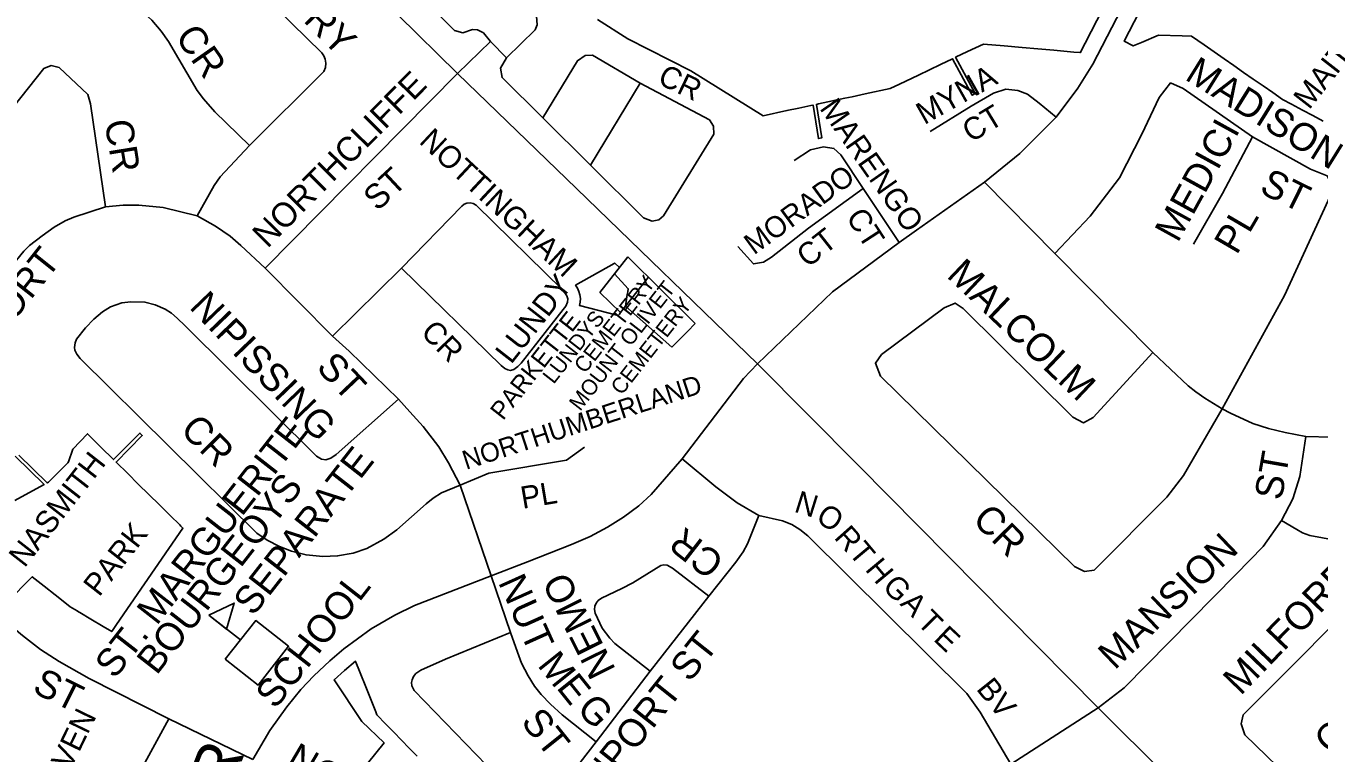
# Model space of a CAD drawing. Extents: x 586326 to 623965, y 4819854 to 4857850.
# Drawn here: x 600156 to 601319, y 4842288 to 4842943 of the extents above; entities that cross this region are included whole.
import ezdxf

# ---------------------------------------------------------------- set-up
doc = ezdxf.new("R2010")
doc.units = 0
for name, color, linetype in [('Cemeteries', 7, 'Continuous'), ('Major Rds and Hwys', 7, 'Continuous'), ('Minor Rd Lbls', 7, 'Continuous'), ('Minor Rds', 7, 'Continuous'), ('Park Lbls', 7, 'Continuous'), ('Park Outlines', 7, 'Continuous'), ('Private Rd Lbls', 7, 'Continuous'), ('Private Rds', 7, 'Continuous'), ('Proposed Secondary Rds', 7, 'Continuous'), ('School Syms_Lbls', 7, 'Continuous'), ('Secondary Rds Lbls', 7, 'Continuous')]:
    doc.layers.add(name, color=color, linetype=linetype)

msp = doc.modelspace()

# ---------------------------------------------------------------- linework, layer by layer
at = {"layer": 'Cemeteries'}
for p, q in [((600697.4, 4842735.1), (600672.4, 4842703)), ((600758.1, 4842675), (600697.4, 4842735.1)), ((600695.3, 4842690.6), (600715.7, 4842716.4)), ((600672.4, 4842703), (600690.8, 4842684.8)), ((600690.8, 4842684.8), (600695.3, 4842690.6)), ((600695.3, 4842690.6), (600737.1, 4842653.7)), ((600737.1, 4842653.7), (600751, 4842667.8)), ((600751, 4842667.8), (600758.1, 4842675))]:
    msp.add_line(p, q, dxfattribs=at)
at = {"layer": 'Major Rds and Hwys'}
for points in [[(600544.3, 4842899.9), (600276, 4843164.4)], [(600814.2, 4842638.6), (600651.2, 4842796.4), (600544.3, 4842899.9)], [(601120.4, 4842329), (600904.8, 4842547.3), (600814.2, 4842638.6)], [(601304.7, 4842145.6), (601120.4, 4842329)]]:
    msp.add_lwpolyline(points, dxfattribs=at)
at = {"layer": 'Minor Rds'}
for points in [[(600357.2, 4842835.3), (600423.9, 4842901.9), (600425.5, 4842905.3), (600425.7, 4842909.3), (600425.3, 4842912.8), (600424.1, 4842915.9), (600422.1, 4842918.7), (600381.3, 4842958.5), (600303.9, 4843035.2), (600299.3, 4843038.8), (600296, 4843040.1), (600292.8, 4843040.3), (600289.2, 4843040), (600284.7, 4843037.7), (600263.3, 4843016.7)], [(600263.3, 4843016.7), (600238.2, 4842991.9), (600236.4, 4842988), (600235.9, 4842984.6), (600236.5, 4842981), (600238.1, 4842977.3), (600249.5, 4842965.9), (600269.3, 4842948), (600277.6, 4842938.1), (600284.3, 4842928.7), (600310.2, 4842884.6), (600315.7, 4842877.1), (600326.1, 4842865.5), (600357.2, 4842835.3)], [(600056.3, 4842614.9), (599997.4, 4842670.9), (599994.8, 4842678.7), (599997, 4842684), (600172.1, 4842904.4), (600178.7, 4842907.1), (600185.8, 4842905.5), (600211.6, 4842881.2), (600214.1, 4842872.6), (600227.6, 4842779.9)], [(600544.3, 4842899.9), (600371.1, 4842724.8)], [(601082.6, 4842860.8), (601067.4, 4842873.2), (601057, 4842881.5), (601048.1, 4842884.8), (601037.4, 4842885.8), (601026.4, 4842882.2), (601006.3, 4842870.5), (600969.4, 4842847.9)], [(601081.4, 4842738.1), (601113.3, 4842771.7), (601139.8, 4842806.2), (601159.8, 4842845.5), (601175.4, 4842878.5), (601185.6, 4842891.5), (601197, 4842886.6), (601259.2, 4842843)], [(601259.2, 4842843), (601232.2, 4842792), (601206.2, 4842746.5)], [(601259.2, 4842843), (601311.4, 4842813.8), (601326.4, 4842807.8), (601332.4, 4842796.8), (601288, 4842700.2), (601232.1, 4842598.1)], [(600310, 4842771.8), (600325.5, 4842799.3), (600330.7, 4842807.1), (600357.2, 4842835.3)], [(600847.1, 4842821.6), (600861.8, 4842831.3), (600873.4, 4842834), (600882.8, 4842832.6), (600888.9, 4842826.9), (600909, 4842796.6)], [(600909, 4842796.6), (600859.8, 4842760.9), (600826.8, 4842734.7), (600819.5, 4842730.3), (600810.4, 4842728.6), (600796.5, 4842744.4)], [(600909, 4842796.6), (600941.5, 4842747.9)], [(601018.2, 4842802.3), (601081.4, 4842738.1)], [(600310, 4842771.8), (600279.4, 4842779.4), (600257.7, 4842781.6), (600243.6, 4842781.5), (600227.6, 4842779.9)], [(600493.9, 4842724.9), (600548.1, 4842780.5), (600550.3, 4842782.3), (600552.7, 4842783.4), (600555.5, 4842783.7), (600558.3, 4842782.9), (600560.9, 4842781.5), (600638.8, 4842705.3), (600640.9, 4842702.7), (600642.5, 4842699.9), (600643.4, 4842697.2), (600643.1, 4842694.2), (600641.8, 4842690.7), (600639.3, 4842687.6), (600601.6, 4842639.4), (600598.5, 4842636.3), (600594.8, 4842633.7), (600591.8, 4842632.6)], [(600227.6, 4842779.9), (600199, 4842770.6), (600191.3, 4842767.3), (600181.5, 4842761.8), (600170.5, 4842754), (600159.3, 4842745.1), (600154.3, 4842740.2), (600140.9, 4842723.8), (600056.3, 4842614.9)], [(600371.1, 4842724.8), (600349.4, 4842745.3), (600339.7, 4842753.5), (600326.5, 4842762.5), (600310, 4842771.8)], [(601081.4, 4842738.1), (601169.8, 4842649)], [(600431.9, 4842663.7), (600371.1, 4842724.8)], [(600431.9, 4842663.7), (600493.9, 4842724.9)], [(600591.8, 4842632.6), (600589.6, 4842633.2), (600586.8, 4842634.5), (600583.5, 4842637.1), (600493.9, 4842724.9)], [(600546.5, 4842529.4), (600529.9, 4842522.5), (600522.2, 4842517.9), (600516, 4842512.7), (600489.6, 4842489.3), (600478.1, 4842480.9), (600462.6, 4842472.5), (600450.4, 4842468.3), (600436.3, 4842465.7), (600423.2, 4842465.2), (600408.1, 4842466.7), (600394.8, 4842470.1), (600384, 4842474.2), (600372.9, 4842479.9), (600363.7, 4842486.3), (600204.9, 4842643.6), (600201.9, 4842647.5), (600199.9, 4842650.9), (600199.6, 4842653.5), (600200.2, 4842657.5), (600201.6, 4842660.9), (600209.5, 4842671), (600217, 4842678.9), (600224.9, 4842685.5), (600232.2, 4842689.9), (600242.4, 4842693.5), (600250.5, 4842694.4), (600263, 4842694.2), (600272.4, 4842691.7), (600281.2, 4842687.8), (600286.9, 4842684.2), (600292, 4842679.8), (600299.2, 4842673), (600417.3, 4842555.5), (600422, 4842553), (600425.9, 4842552.4), (600430.2, 4842553.7), (600435.1, 4842557.2), (600491.2, 4842606.9)], [(601169.8, 4842649), (601116, 4842590.3), (601107.2, 4842585.7), (601097.6, 4842590.8), (600999.1, 4842688.5), (600991.8, 4842693.4), (600982, 4842689.1), (600925.5, 4842647), (600920.1, 4842639.2), (600924.6, 4842627.7), (601099.2, 4842456.2), (601108.3, 4842451.6), (601116.8, 4842453), (601182.3, 4842518.7), (601197.3, 4842538.3), (601232.1, 4842598.1)], [(600491.2, 4842606.9), (600446.8, 4842650.1), (600431.9, 4842663.7)], [(601169.8, 4842649), (601201.4, 4842619), (601208.3, 4842613.5), (601216.4, 4842607.9), (601232.1, 4842598.1)], [(600546.5, 4842529.4), (600536.2, 4842549.7), (600527.4, 4842563.9), (600513.3, 4842582.4), (600501.5, 4842595.4), (600491.2, 4842606.9)], [(601232.1, 4842598.1), (601239.6, 4842594.4), (601259.7, 4842585), (601273.8, 4842580.6), (601288.7, 4842576.8), (601307.4, 4842573.3)], [(601307.4, 4842573.3), (601330.5, 4842572.6), (601342.8, 4842572.8), (601357.8, 4842573.8), (601369.2, 4842575.7), (601381.1, 4842578.4), (601393.5, 4842582.1), (601407.3, 4842587), (601423, 4842594.1)], [(601285.4, 4842497.8), (601295.6, 4842517.2), (601301.8, 4842537.3), (601307.4, 4842573.3)], [(600546.5, 4842529.4), (600572.5, 4842540.4), (600642.4, 4842552), (600658.5, 4842563.6)], [(600815.4, 4842502.3), (600795.8, 4842513.6), (600776.6, 4842528.1), (600746.2, 4842553.2)], [(600574.6, 4842447.9), (600546.5, 4842529.4)], [(600770.2, 4842429.6), (600794.5, 4842460.2), (600801.1, 4842469.4), (600805.2, 4842476.6), (600815.4, 4842502.3)], [(601041.9, 4842278.4), (601014.4, 4842325), (601002.3, 4842341.9), (600859.2, 4842483.9), (600852.1, 4842489.6), (600844.9, 4842494.1), (600836.5, 4842497.3), (600815.4, 4842502.3)], [(601120.4, 4842329), (601143.9, 4842347.1), (601244.5, 4842449.3), (601268.8, 4842474.3), (601285.4, 4842497.8)], [(601285.4, 4842497.8), (601299.1, 4842489.5), (601304.4, 4842486.7), (601311, 4842484.2), (601333.7, 4842479.9), (601340, 4842478.1), (601346, 4842475.7), (601354.1, 4842470.8), (601360.9, 4842465.7), (601377.5, 4842449.5)], [(600717.4, 4842362.1), (600685.6, 4842387), (600681.2, 4842391.7), (600674.4, 4842400.8), (600668.2, 4842414.2), (600667.5, 4842417.6), (600667.7, 4842420.6), (600668.9, 4842423.3), (600670.9, 4842425.7), (600673.7, 4842427.7), (600692.1, 4842436.3), (600702, 4842441.5), (600727.2, 4842457.2), (600729.8, 4842457.7), (600732.9, 4842457.3), (600737.5, 4842454.8), (600770.2, 4842429.6)], [(600574.6, 4842447.9), (600591.9, 4842396.8)], [(601310.4, 4842255), (601301.2, 4842257.4), (601252.4, 4842304.6), (601249, 4842314.6), (601250.8, 4842322.7), (601377.5, 4842449.5)], [(600717.4, 4842362.1), (600770.2, 4842429.6)], [(600591.9, 4842396.8), (600533.3, 4842372.9), (600511.3, 4842362.8), (600506.8, 4842359.9), (600504.8, 4842357.1), (600503.5, 4842354.2), (600502.9, 4842351.8), (600503.3, 4842348.8), (600505.2, 4842344.6), (600607.5, 4842239.1), (600609.9, 4842237.1), (600612.5, 4842236), (600615.5, 4842235.9), (600618.4, 4842236.6), (600621.3, 4842237.9), (600623.8, 4842239.8), (600669.1, 4842298.4)], [(600591.9, 4842396.8), (600598.1, 4842379), (600601.8, 4842369.3), (600607.9, 4842357.9), (600613.6, 4842348.6), (600619.6, 4842341), (600628, 4842332.2), (600638.4, 4842322.7), (600669.1, 4842298.4)], [(600669.1, 4842298.4), (600717.4, 4842362.1)], [(601120.4, 4842329), (601041.9, 4842278.4)]]:
    msp.add_lwpolyline(points, dxfattribs=at)
at = {"layer": 'Park Outlines'}
for points in [[(601210.9, 4843059.3), (601144, 4842929.1), (601152.1, 4842924.9), (601159.5, 4842928), (601174.9, 4842934.5), (601196, 4842933.8), (601204.5, 4842933.5), (601215.7, 4842925.7), (601224.7, 4842919.4), (601233.7, 4842913.2), (601242.5, 4842907.1), (601251.3, 4842901), (601260, 4842894.9), (601268.8, 4842888.9), (601277.5, 4842882.8), (601286.3, 4842876.7), (601294.5, 4842872.3), (601304.2, 4842867.1), (601313.6, 4842862.1), (601323, 4842857.1)], [(600670.3, 4842948.7), (600697.5, 4842931.3), (600754, 4842902.4), (600819.1, 4842862), (600840.6, 4842866.6), (600851.3, 4842868.9), (600862.1, 4842871.2), (600864, 4842871.6), (600868.8, 4842841.4), (600871.8, 4842842), (600867, 4842872.2), (600868.9, 4842872.6), (600892.6, 4842877.7), (600899.1, 4842879.1), (600911, 4842881.7), (600933.3, 4842886.4), (600941.7, 4842890.4), (600958.8, 4842898.6), (600968.8, 4842903.4), (600978.7, 4842908.1), (600989.5, 4842913.3), (601007.3, 4842880.4), (601009.9, 4842881.9), (600992.2, 4842914.6), (601003.1, 4842919.8), (601017.2, 4842926.5), (601035.9, 4842924.9), (601052.1, 4842923.4), (601066.3, 4842922.1), (601080.5, 4842920.9), (601098.5, 4842919.3), (601103.9, 4842918.8), (601104.2, 4842918.7), (601108.8, 4842927.3), (601161.6, 4843030.1)], [(600139, 4842423.9), (600161.7, 4842447), (600172.3, 4842438.6), (600182.4, 4842430.6), (600192.5, 4842422.5), (600195.8, 4842419.9), (600202, 4842416.3), (600203.3, 4842415.5), (600204.6, 4842414.7), (600214.3, 4842408.9), (600225.4, 4842402.3), (600233.3, 4842397.6), (600237.6, 4842403.9), (600297.3, 4842490.8), (600296.6, 4842491.5), (600295.5, 4842492.6), (600294.4, 4842493.7), (600285.8, 4842502.3), (600276.2, 4842511.7), (600266.7, 4842521.1), (600257.1, 4842530.5), (600247.6, 4842539.9), (600237.1, 4842550.3), (600260.6, 4842574.2), (600258.5, 4842576.3), (600234.9, 4842552.5), (600233.8, 4842553.5), (600224.4, 4842562.8), (600214.6, 4842572.5), (600211.4, 4842575.7), (600198.2, 4842561.9), (600194.4, 4842550.5), (600193.6, 4842549.7), (600176.2, 4842532.1), (600175.1, 4842531.5), (600149.7, 4842556.6)], [(600146.3, 4842555.7), (600172.3, 4842530), (600158.6, 4842522.5), (600146.1, 4842515.8)], [(600507.9, 4842285.6), (600500.9, 4842292.8), (600493.9, 4842300), (600486.9, 4842307.2), (600479.9, 4842314.4), (600471.8, 4842322.6), (600470.7, 4842325.3), (600463.5, 4842343.4), (600454.8, 4842365.1), (600452.6, 4842370.6), (600452.5, 4842370.9), (600442.7, 4842362.7), (600433.2, 4842354.2), (600458.3, 4842316.7), (600478.2, 4842297.4), (600463.4, 4842279)]]:
    msp.add_lwpolyline(points, dxfattribs=at)
msp.add_lwpolyline([(600685.2, 4842729.1), (600650.4, 4842709.4), (600652.1, 4842706.7), (600653.5, 4842703.8), (600654.4, 4842700.7), (600654.8, 4842697.5), (600654.7, 4842694.2), (600654.1, 4842691.1), (600688.7, 4842682.1), (600689.3, 4842682.8), (600689.8, 4842683.5), (600690.8, 4842684.8), (600695.3, 4842690.6), (600696.9, 4842701), (600697.3, 4842703.5), (600697.8, 4842706.3), (600685.4, 4842719.6), (600689.8, 4842725.3), (600685.7, 4842729.3)], close=True, dxfattribs=at)
at = {"layer": 'Private Rds'}
for points in [[(600588.2, 4842914.1), (600614, 4842939.2), (600616, 4842943.7), (600615.2, 4842951.6), (600526.4, 4843039.5), (600519.9, 4843044.2), (600511, 4843046.6), (600482.4, 4843043.4), (600474.7, 4843039.3), (600457.9, 4843021.7), (600526.1, 4842954.1), (600541.4, 4842938.8), (600549.1, 4842936.5), (600557.8, 4842939.6), (600562.3, 4842939.4), (600567.7, 4842936.6), (600574, 4842928.9)], [(600544.3, 4842899.9), (600574, 4842928.9)], [(600574, 4842928.9), (600588.2, 4842914.1)], [(600588.2, 4842914.1), (600582.8, 4842904.8), (600584.4, 4842896.4), (600620.9, 4842860.2)], [(600708.4, 4842891.4), (600665.7, 4842916.5), (600659.2, 4842916.1), (600652.3, 4842911.5), (600620.9, 4842860.2)], [(600663.8, 4842817.4), (600711.5, 4842770), (600715.4, 4842768.6), (600719.4, 4842767.1), (600725.2, 4842768.2), (600729.5, 4842771.8), (600774.7, 4842845.4), (600774.4, 4842852.5), (600770.8, 4842858.3), (600708.4, 4842891.4)], [(600663.8, 4842817.4), (600708.4, 4842891.4)], [(600620.9, 4842860.2), (600663.8, 4842817.4)], [(600284.5, 4842319.1), (600255.7, 4842266.3)]]:
    msp.add_lwpolyline(points, dxfattribs=at)
at = {"layer": 'Proposed Secondary Rds'}
for points in [[(601082.6, 4842860.8), (601102.2, 4842886.8), (601115.8, 4842908.4), (601213.8, 4843097.9)], [(601018.2, 4842802.3), (601050.1, 4842827.9), (601082.6, 4842860.8)], [(600941.5, 4842747.9), (600957, 4842758.9), (601018.2, 4842802.3)], [(600814.2, 4842638.6), (600881.4, 4842703.6), (600941.5, 4842747.9)], [(600746.2, 4842553.2), (600801.6, 4842625.5), (600814.2, 4842638.6)], [(600574.6, 4842447.9), (600607.3, 4842460.4), (600646.8, 4842475.9), (600663.6, 4842483.2), (600679.2, 4842491.7), (600693.5, 4842500.8), (600707.2, 4842510.9), (600718.5, 4842521), (600746.2, 4842553.2)], [(600360, 4842282.4), (600375.3, 4842308.6), (600390.7, 4842329.9), (600403.2, 4842345.4), (600414.9, 4842357.8), (600429.4, 4842371.4), (600442.1, 4842382.2), (600466.7, 4842400), (600487.8, 4842412.3), (600505.5, 4842421), (600574.6, 4842447.9)], [(600284.5, 4842319.1), (600212.8, 4842355.3), (600186, 4842370.6), (600169.3, 4842381.5), (600152.9, 4842394.1), (600139.8, 4842405.3)], [(600360, 4842282.4), (600284.5, 4842319.1)]]:
    msp.add_lwpolyline(points, dxfattribs=at)
at = {"layer": 'School Syms_Lbls'}
msp.add_line((600349, 4842390.1), (600320.6, 4842412.3), dxfattribs=at)
for points in [[(600320.6, 4842412.3), (600343.4, 4842423.3), (600336.5, 4842399.8)], [(600335.4, 4842372.7), (600362.7, 4842407.5), (600392.3, 4842384.4), (600365, 4842349.5)]]:
    msp.add_lwpolyline(points, close=True, dxfattribs=at)

# ---------------------------------------------------------------- texts
at = {"layer": 'Cemeteries'}
for s, p in [('MOUNT OLIVET', (600654.5, 4842595.4)), ('CEMETERY', (600658.9, 4842629.2)), ('CEMETERY', (600691.9, 4842609.7)), ('LUNDYS', (600630.7, 4842619.7))]:
    msp.add_text(s, height=14, rotation=52, dxfattribs=at).set_placement(p)
at = {"layer": 'Minor Rd Lbls'}
for s, height, rotation, p in [('NEWBURY', 25, 314.6612, (600317.3, 4843035.8)), ('CR', 25, 305.0738, (600289.6, 4842933)), ('MADISON', 25, 328.142, (601197.5, 4842895.1)), ('NORTHCLIFFE', 22, 45.3378, (600373.3, 4842742.1)), ('MYNA', 20, 29.3427, (600964.1, 4842853.5)), ('MARENGO', 20, 304.9179, (600869.3, 4842868.6)), ('CT', 20, 31.1526, (601006.1, 4842837.4)), ('CR', 25, 279.2461, (600226.7, 4842856.7)), ('NOTTINGHAM', 20, 317.0082, (600508.8, 4842837.9)), ('MEDICI', 25, 61.1177, (601192.1, 4842747)), ('ST', 22, 43.0201, (600472.3, 4842775.4)), ('MORADO', 19, 36.1625, (600810.9, 4842736.2)), ('ST', 25, 333.8119, (601264.5, 4842793.1)), ('CT', 20, 302.9546, (600893.1, 4842770.7)), ('PL', 25, 59.6674, (601245.1, 4842736)), ('CT', 20, 38.2205, (600859.3, 4842724.5)), ('NEWPORT', 25, 51.4514, (600081.7, 4842597)), ('MALCOLM', 25, 316.4913, (600983.3, 4842717.3)), ('NIPISSING', 25, 313.856, (600302.1, 4842689.1)), ('CR', 20, 314.3563, (600510.2, 4842666.1)), ('ST', 25, 313.5057, (600416.3, 4842634.6)), ('NORTHUMBERLAND', 17.099, 18.0725, (600551.9, 4842543.2)), ('CR', 25, 314.6964, (600293.8, 4842578.2)), ('ST', 25, 80.0494, (601285.5, 4842515.1)), ('PL', 20, 9.5537, (600602.8, 4842508.1)), ('N', 20, 342.646, (600846.1, 4842505.8)), ('O', 20, 326.31, (600865.4, 4842497.7)), ('CR', 25, 314.8349, (601006.3, 4842497.4)), ('CR', 25, 142.0558, (600785.8, 4842463.1)), ('R', 20, 311.6336, (600882.2, 4842482)), ('T', 20, 309.8056, (600895.3, 4842468.2)), ('MANSION', 25, 43.6801, (601135.3, 4842362.5)), ('H', 20, 309.8056, (600910.2, 4842453.4)), ('MILFORD', 25, 45.9549, (601248.6, 4842339.4)), ('N', 25, 294.2278, (600580.5, 4842442.1)), ('NEMO', 25, 116.4893, (600686.9, 4842363.4)), ('G', 20, 314.384, (600925.5, 4842437.1)), ('U', 25, 294.2278, (600590.5, 4842419.1)), ('A', 20, 314.384, (600941.5, 4842422.1)), ('T', 20, 314.384, (600956.5, 4842405.1)), ('T', 25, 294.2278, (600600.5, 4842396.1)), ('NANPORT ST', 25, 51.4641, (600645.5, 4842216.1)), ('E', 20, 316.7357, (600971.5, 4842390.1)), ('M', 25, 308.6598, (600615.5, 4842367.1)), ('E', 25, 308.6598, (600632.5, 4842347.1)), ('BV', 20, 308.6598, (601010.2, 4842345.9)), ('G', 25, 313.3153, (600650.5, 4842327.1)), ('NEWHAVEN', 20, 64.1099, (600152.5, 4842182.7)), ('ST', 25, 308.6598, (600600.5, 4842316.1)), ('CR', 25, 45.7377, (601330.3, 4842285.3)), ('NORMA', 25, 329.4957, (600388.5, 4842277.1))]:
    msp.add_text(s, height=height, rotation=rotation, dxfattribs=at).set_placement(p)
at = {"layer": 'Park Lbls'}
for s, height, p in [('MAITLAND', 19.99, (601310.3, 4842866.7)), ('LUNDY', 19.99, (600592.5, 4842637.6)), ('PARKETTE', 16.28, (600585.2, 4842587)), ('NASMITH', 19.99, (600154.8, 4842454.4)), ('PARK', 19.99, (600221.9, 4842428.2))]:
    msp.add_text(s, height=height, rotation=52, dxfattribs=at).set_placement(p)
at = {"layer": 'Private Rd Lbls'}
msp.add_text('CR', height=19.79, rotation=334.3898, dxfattribs=at).set_placement((600723.2, 4842891.3))
at = {"layer": 'School Syms_Lbls'}
for s, p in [('ST. MARGUERITE', (600235.9, 4842354.1)), ('SEPARATE', (600360.5, 4842410.7)), ('BOURGEOYS', (600273.6, 4842357.7)), ('SCHOOL', (600380.4, 4842327))]:
    msp.add_text(s, height=25, rotation=52, dxfattribs=at).set_placement(p)
at = {"layer": 'Secondary Rds Lbls'}
for s, height, rotation, p in [('ST', 25, 333.7542, (600160.8, 4842343.5)), ('R', 40, 68.8407, (600339.3, 4842252.6))]:
    msp.add_text(s, height=height, rotation=rotation, dxfattribs=at).set_placement(p)

doc.saveas('drawing.dxf')
